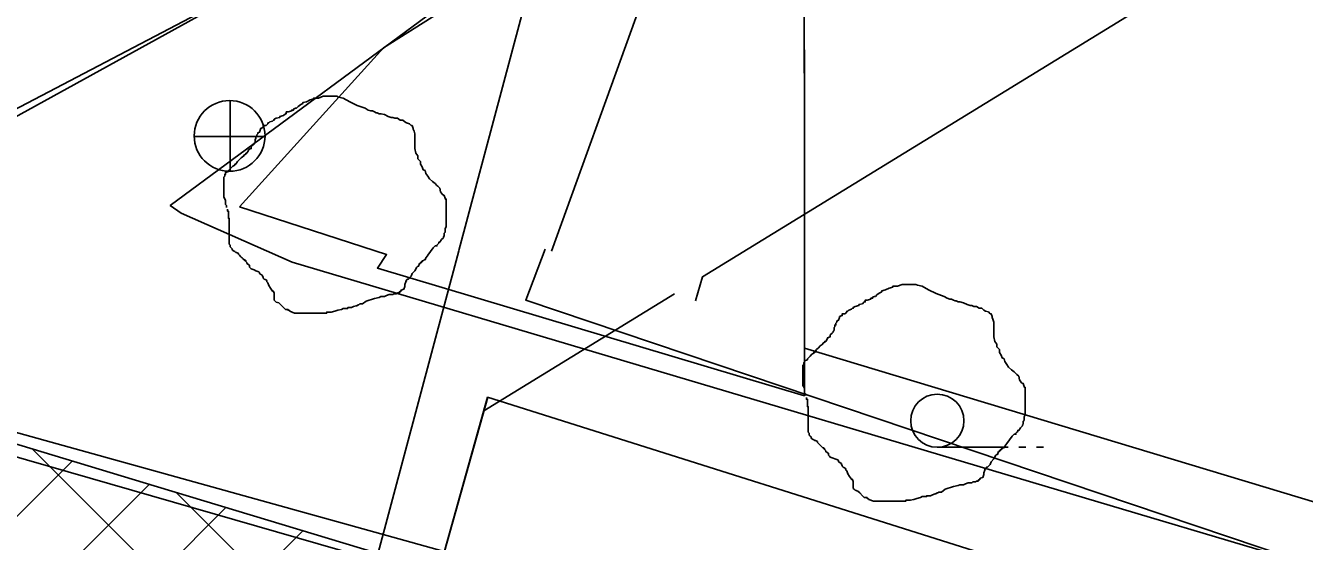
# Model space of a CAD drawing. Extents: x 419677 to 421689, y 4450851 to 4452923.
# Drawn here: x 420295.65 to 420331.75, y 4452080.72 to 4452095.3 of the extents above; entities that cross this region are included whole.
import ezdxf

# ---------------------------------------------------------------- set-up
doc = ezdxf.new("R2010")
doc.units = 0
for name, color, linetype in [('AA_HH', 7, 'Continuous'), ('Level 10', 7, 'Continuous'), ('Level 15', 7, 'Continuous'), ('Level 28', 7, 'Continuous'), ('Level 3', 7, 'Continuous'), ('Level 9', 7, 'Continuous')]:
    doc.layers.add(name, color=color, linetype=linetype)

msp = doc.modelspace()

# ---------------------------------------------------------------- linework, layer by layer
at = {"layer": 'AA_HH'}
for p, q in [((420301.422, 4452091.172), (420301.422, 4452093.172)), ((420300.402, 4452092.162), (420302.402, 4452092.162)), ((420321.384, 4452083.383), (420323.384, 4452083.383)), ((420323.684, 4452083.383), (420323.884, 4452083.383)), ((420324.184, 4452083.383), (420324.384, 4452083.383))]:
    msp.add_line(p, q, dxfattribs=at)
for points in [[(420252.141, 4452118.284), (420256.069, 4452148.592), (420262.149, 4452187.413), (420262.61, 4452188.31), (420262.78, 4452188.76), (420263.144, 4452189.538), (420263.465, 4452189.953), (420295.785, 4452163.899), (420336.018, 4452130.364), (420340.603, 4452126.704), (420341.067, 4452126.076), (420341.172, 4452125.645), (420340.83, 4452124.652), (420326.41, 4452113.335), (420304.202, 4452097.602), (420273.848, 4452080.854)], [(420405.725, 4452057.394), (420343.41, 4452076.627), (420303.176, 4452088.61), (420300.039, 4452090.002), (420299.731, 4452090.216), (420308.524, 4452096.729)], [(420276.298, 4452075.724), (420289.588, 4452084.995), (420290.001, 4452085.294), (420309.194, 4452079.959)]]:
    msp.add_lwpolyline(points, dxfattribs=at)
for points in [[(420336.801, 4452113.412), (420337.839, 4452080.08), (420317.631, 4452086.186), (420317.626, 4452103.064)], [(420292.084, 4452091.226), (420285.879, 4452103.365), (420290.094, 4452107.295), (420301.498, 4452096.164)], [(420301.689, 4452090.182), (420305.754, 4452094.667), (420308.673, 4452096.525), (420308.245, 4452097.109), (420316.103, 4452103.504), (420317.626, 4452103.064), (420317.631, 4452084.836), (420305.578, 4452088.444), (420305.84, 4452088.826)], [(420292.756, 4452083.868), (420307.436, 4452079.637), (420301.393, 4452058.922), (420298.89, 4452050.15), (420298.128, 4452047.461), (420296.491, 4452048.363), (420296.948, 4452049.646), (420294.88, 4452049.925), (420295.622, 4452051.546), (420293.173, 4452052.015), (420293.744, 4452054.265), (420291.005, 4452054.784), (420291.619, 4452056.1), (420289.191, 4452056.626), (420287.669, 4452059), (420285.929, 4452059.207)]]:
    msp.add_lwpolyline(points, close=True, dxfattribs=at)
for centre, radius in [((420301.407, 4452092.181), 1), ((420321.384, 4452084.133), 0.75)]:
    msp.add_circle(centre, radius, dxfattribs=at)
at = {"layer": 'Level 10'}
msp.add_line((420308.586, 4452084.412), (420295.814, 4452038.838), dxfattribs=at)
for points in [[(420307.877, 4452088.939), (420311.575, 4452102.803), (420341.372, 4452124.392), (420225.253, 4452219.297), (420221.566, 4452216.309), (420240.697, 4452122.918), (420266.112, 4452075.76), (420281.141, 4452057.098), (420289.665, 4452048.961)], [(420172.492, 4452177.283), (420195.149, 4452176.78), (420242.848, 4452175.53), (420253.006, 4452156.4), (420287.317, 4452153.757), (420313.693, 4452131.767), (420310.654, 4452111.087), (420327.406, 4452103.4), (420329.01, 4452096.964), (420314.753, 4452088.203), (420314.554, 4452087.519)], [(420408.198, 4452069.984), (420345.402, 4452120.383), (420315.25, 4452102.126), (420310.494, 4452088.921)], [(420289.665, 4452048.961), (420295.681, 4452043.217), (420307.877, 4452088.938)], [(420310.312, 4452088.984), (420309.767, 4452087.535), (420336.779, 4452078.43), (420328.838, 4452046.411), (420341.019, 4452034.555), (420411.384, 4452014.406)], [(420313.97, 4452087.721), (420308.586, 4452084.412)], [(420314.554, 4452087.519), (420314.554, 4452087.519)]]:
    msp.add_lwpolyline(points, dxfattribs=at)
at = {"layer": 'Level 15'}
for p, q in [((420298.78, 4452080.391), (420295.841, 4452083.33)), ((420281.266, 4452067.293), (420296.963, 4452082.991)), ((420293.172, 4452076.372), (420299.134, 4452082.333)), ((420306.179, 4452075.821), (420299.898, 4452082.102)), ((420298.202, 4452078.573), (420301.305, 4452081.676)), ((420297.021, 4452074.563), (420303.476, 4452081.018))]:
    msp.add_line(p, q, dxfattribs=at)
at = {"layer": 'Level 28'}
for points in [[(420276.961, 4452075.927), (420290.601, 4452084.917), (420299.375, 4452082.26)], [(420299.375, 4452082.26), (420307.31, 4452079.857)]]:
    msp.add_lwpolyline(points, dxfattribs=at)
at = {"layer": 'Level 3'}
for points in [[(420303.577, 4452093.148), (420303.681, 4452093.2), (420303.784, 4452093.226), (420303.784, 4452093.252), (420303.81, 4452093.252), (420303.836, 4452093.252), (420303.914, 4452093.252), (420304.044, 4452093.304), (420304.148, 4452093.304), (420304.225, 4452093.304), (420304.277, 4452093.304), (420304.355, 4452093.304), (420304.407, 4452093.304), (420304.433, 4452093.304), (420304.485, 4452093.278), (420304.615, 4452093.252), (420304.796, 4452093.148), (420305.004, 4452093.044), (420305.237, 4452092.966), (420305.315, 4452092.914), (420305.393, 4452092.888), (420305.445, 4452092.888), (420305.497, 4452092.862), (420305.548, 4452092.836), (420305.574, 4452092.836), (420305.626, 4452092.81), (420305.678, 4452092.81), (420305.782, 4452092.784), (420305.886, 4452092.732), (420305.963, 4452092.706), (420306.015, 4452092.706), (420306.067, 4452092.68), (420306.119, 4452092.68), (420306.145, 4452092.68), (420306.223, 4452092.629), (420306.301, 4452092.629), (420306.353, 4452092.577), (420306.404, 4452092.551), (420306.482, 4452092.525), (420306.534, 4452092.473), (420306.56, 4452092.473), (420306.586, 4452092.395), (420306.586, 4452092.369), (420306.612, 4452092.317), (420306.638, 4452092.239), (420306.638, 4452092.213), (420306.638, 4452092.135), (420306.638, 4452092.083), (420306.638, 4452092.005), (420306.638, 4452091.979), (420306.638, 4452091.901), (420306.638, 4452091.824), (420306.664, 4452091.694), (420306.716, 4452091.616), (420306.716, 4452091.538), (420306.794, 4452091.46), (420306.794, 4452091.382), (420306.845, 4452091.304), (420306.871, 4452091.226), (420306.923, 4452091.2), (420306.949, 4452091.122), (420307.001, 4452091.044), (420307.053, 4452090.967), (420307.131, 4452090.889), (420307.209, 4452090.837), (420307.26, 4452090.785), (420307.286, 4452090.759), (420307.338, 4452090.707), (420307.364, 4452090.603), (420307.416, 4452090.525), (420307.468, 4452090.499), (420307.494, 4452090.421), (420307.494, 4452090.395), (420307.52, 4452090.395), (420307.52, 4452090.369), (420307.52, 4452090.343), (420307.52, 4452090.291), (420307.52, 4452090.188), (420307.52, 4452090.136), (420307.52, 4452090.058), (420307.52, 4452089.98), (420307.52, 4452089.902), (420307.52, 4452089.824), (420307.52, 4452089.746), (420307.52, 4452089.694), (420307.52, 4452089.616), (420307.494, 4452089.564), (420307.494, 4452089.46), (420307.468, 4452089.434), (420307.468, 4452089.357), (420307.442, 4452089.331), (420307.442, 4452089.305), (420307.39, 4452089.253), (420307.338, 4452089.175), (420307.312, 4452089.175), (420307.312, 4452089.149), (420307.286, 4452089.123), (420307.26, 4452089.097), (420307.26, 4452089.071), (420307.235, 4452089.071), (420307.209, 4452089.071)], [(420301.32, 4452090.162), (420301.32, 4452090.188), (420301.32, 4452090.213), (420301.294, 4452090.239), (420301.294, 4452090.265), (420301.294, 4452090.291), (420301.294, 4452090.317), (420301.294, 4452090.343), (420301.294, 4452090.369), (420301.242, 4452090.447), (420301.242, 4452090.525), (420301.242, 4452090.551), (420301.242, 4452090.629), (420301.242, 4452090.707), (420301.242, 4452090.733), (420301.242, 4452090.759), (420301.242, 4452090.785), (420301.242, 4452090.811), (420301.242, 4452090.837), (420301.242, 4452090.863), (420301.242, 4452090.889), (420301.242, 4452090.915), (420301.242, 4452090.941), (420301.242, 4452091.019), (420301.268, 4452091.044), (420301.268, 4452091.07), (420301.268, 4452091.096), (420301.294, 4452091.096), (420301.294, 4452091.122), (420301.294, 4452091.148), (420301.372, 4452091.174), (420301.372, 4452091.2), (420301.45, 4452091.278), (420301.502, 4452091.33), (420301.553, 4452091.356), (420301.553, 4452091.382), (420301.579, 4452091.382), (420301.631, 4452091.46), (420301.683, 4452091.512), (420301.735, 4452091.564), (420301.813, 4452091.616), (420301.813, 4452091.642), (420301.865, 4452091.668), (420301.865, 4452091.694), (420301.891, 4452091.694), (420301.943, 4452091.772), (420301.943, 4452091.798), (420302.02, 4452091.824), (420302.02, 4452091.849), (420302.02, 4452091.875), (420302.072, 4452091.927), (420302.098, 4452091.953), (420302.098, 4452091.979), (420302.124, 4452092.005), (420302.124, 4452092.031), (420302.124, 4452092.057), (420302.124, 4452092.083), (420302.15, 4452092.109), (420302.15, 4452092.135), (420302.15, 4452092.161), (420302.176, 4452092.161), (420302.176, 4452092.187), (420302.176, 4452092.213), (420302.202, 4452092.239), (420302.202, 4452092.265), (420302.254, 4452092.291), (420302.28, 4452092.369), (420302.28, 4452092.395), (420302.358, 4452092.421), (420302.358, 4452092.447), (420302.358, 4452092.473), (420302.435, 4452092.473), (420302.487, 4452092.525), (420302.487, 4452092.551), (420302.513, 4452092.551), (420302.539, 4452092.577), (420302.617, 4452092.603), (420302.643, 4452092.629), (420302.669, 4452092.629), (420302.669, 4452092.655), (420302.721, 4452092.68), (420302.825, 4452092.706), (420302.825, 4452092.732), (420302.928, 4452092.758), (420302.98, 4452092.81), (420303.006, 4452092.81), (420303.006, 4452092.836), (420303.006, 4452092.862), (420303.058, 4452092.862), (420303.162, 4452092.888), (420303.162, 4452092.914), (420303.188, 4452092.914), (420303.214, 4452092.914), (420303.214, 4452092.94), (420303.266, 4452092.966), (420303.292, 4452092.966), (420303.343, 4452093.018), (420303.421, 4452093.07), (420303.473, 4452093.096), (420303.473, 4452093.122), (420303.577, 4452093.148)], [(420302.461, 4452088.072), (420302.461, 4452088.084), (420302.435, 4452088.11), (420302.384, 4452088.136), (420302.358, 4452088.162), (420302.358, 4452088.188), (420302.332, 4452088.214), (420302.332, 4452088.24), (420302.254, 4452088.292), (420302.254, 4452088.318), (420302.228, 4452088.344), (420302.15, 4452088.37), (420302.098, 4452088.396), (420302.02, 4452088.422), (420301.994, 4452088.448), (420301.969, 4452088.474), (420301.969, 4452088.5), (420301.969, 4452088.526), (420301.891, 4452088.577), (420301.891, 4452088.603), (420301.865, 4452088.629), (420301.865, 4452088.655), (420301.839, 4452088.655), (420301.839, 4452088.681), (420301.813, 4452088.681), (420301.787, 4452088.707), (420301.761, 4452088.733), (420301.735, 4452088.759), (420301.709, 4452088.785), (420301.683, 4452088.811), (420301.657, 4452088.837), (420301.657, 4452088.863), (420301.605, 4452088.889), (420301.579, 4452088.889), (420301.553, 4452088.915), (420301.502, 4452088.941), (420301.476, 4452088.967), (420301.476, 4452088.993), (420301.45, 4452089.019), (420301.424, 4452089.045), (420301.424, 4452089.071), (420301.424, 4452089.097), (420301.398, 4452089.123), (420301.398, 4452089.149), (420301.398, 4452089.175), (420301.398, 4452089.253), (420301.398, 4452089.305), (420301.398, 4452089.331), (420301.398, 4452089.357), (420301.398, 4452089.382), (420301.398, 4452089.408), (420301.398, 4452089.434), (420301.398, 4452089.46), (420301.398, 4452089.486), (420301.398, 4452089.512), (420301.398, 4452089.538), (420301.398, 4452089.564), (420301.398, 4452089.59), (420301.398, 4452089.616), (420301.398, 4452089.642), (420301.398, 4452089.668), (420301.398, 4452089.694), (420301.398, 4452089.72), (420301.398, 4452089.798), (420301.398, 4452089.824), (420301.398, 4452089.85), (420301.372, 4452089.85), (420301.372, 4452089.876), (420301.372, 4452089.902), (420301.372, 4452089.928), (420301.372, 4452089.954), (420301.372, 4452089.98), (420301.372, 4452090.006), (420301.372, 4452090.032), (420301.372, 4452090.058), (420301.346, 4452090.058), (420301.346, 4452090.084), (420301.346, 4452090.11)], [(420307.209, 4452089.071), (420307.157, 4452089.019), (420307.001, 4452088.811), (420306.992, 4452088.797)], [(420306.992, 4452088.797), (420306.949, 4452088.733), (420306.923, 4452088.681), (420306.897, 4452088.681), (420306.871, 4452088.655), (420306.845, 4452088.655), (420306.845, 4452088.629), (420306.819, 4452088.629), (420306.819, 4452088.603), (420306.794, 4452088.603), (420306.794, 4452088.577), (420306.768, 4452088.577), (420306.742, 4452088.5), (420306.716, 4452088.5), (420306.69, 4452088.474), (420306.638, 4452088.37), (420306.56, 4452088.292), (420306.534, 4452088.214), (420306.456, 4452088.136), (420306.43, 4452088.136), (420306.404, 4452088.11), (420306.404, 4452088.084), (420306.378, 4452088.084), (420306.378, 4452088.058), (420306.353, 4452087.98), (420306.353, 4452087.928), (420306.327, 4452087.85), (420306.249, 4452087.824), (420306.249, 4452087.798), (420306.223, 4452087.798), (420306.223, 4452087.772), (420306.197, 4452087.772), (420306.197, 4452087.746), (420306.171, 4452087.746), (420306.145, 4452087.746), (420306.119, 4452087.721), (420306.093, 4452087.721), (420306.067, 4452087.721), (420306.041, 4452087.721), (420306.015, 4452087.695), (420305.989, 4452087.695), (420305.963, 4452087.695), (420305.937, 4452087.695), (420305.912, 4452087.695), (420305.834, 4452087.669), (420305.782, 4452087.643), (420305.704, 4452087.643), (420305.678, 4452087.643), (420305.626, 4452087.617), (420305.497, 4452087.591), (420305.263, 4452087.513), (420305.159, 4452087.435), (420305.081, 4452087.435), (420305.056, 4452087.409), (420305.03, 4452087.409), (420305.004, 4452087.383), (420304.978, 4452087.383), (420304.9, 4452087.357), (420304.848, 4452087.331), (420304.822, 4452087.331), (420304.796, 4452087.331), (420304.77, 4452087.331), (420304.744, 4452087.331), (420304.744, 4452087.305), (420304.718, 4452087.305), (420304.692, 4452087.305), (420304.615, 4452087.305), (420304.563, 4452087.279), (420304.459, 4452087.253), (420304.381, 4452087.227), (420304.277, 4452087.201), (420304.225, 4452087.201), (420304.199, 4452087.201), (420304.174, 4452087.201), (420304.148, 4452087.201), (420304.148, 4452087.175), (420304.122, 4452087.175), (420304.096, 4452087.175), (420304.07, 4452087.175), (420304.044, 4452087.175), (420304.018, 4452087.175), (420303.992, 4452087.175), (420303.966, 4452087.175), (420303.94, 4452087.175), (420303.914, 4452087.175), (420303.836, 4452087.175), (420303.784, 4452087.175), (420303.707, 4452087.175), (420303.655, 4452087.175), (420303.629, 4452087.175), (420303.603, 4452087.175), (420303.551, 4452087.175), (420303.473, 4452087.175), (420303.447, 4452087.175), (420303.395, 4452087.175), (420303.369, 4452087.175), (420303.317, 4452087.175), (420303.292, 4452087.175), (420303.266, 4452087.175)], [(420302.461, 4452088.072), (420302.461, 4452088.072)], [(420303.266, 4452087.175), (420303.24, 4452087.175), (420303.11, 4452087.227), (420303.084, 4452087.253), (420303.058, 4452087.253), (420303.058, 4452087.279), (420302.98, 4452087.279), (420302.928, 4452087.331), (420302.851, 4452087.409), (420302.799, 4452087.461), (420302.721, 4452087.487), (420302.695, 4452087.513), (420302.669, 4452087.539), (420302.669, 4452087.565), (420302.669, 4452087.643), (420302.669, 4452087.721), (420302.669, 4452087.746), (420302.643, 4452087.772), (420302.643, 4452087.798), (420302.617, 4452087.798), (420302.565, 4452087.876), (420302.513, 4452087.954), (420302.487, 4452088.032), (420302.461, 4452088.058), (420302.461, 4452088.072)], [(420318.136, 4452086.283), (420318.157, 4452086.297), (420318.157, 4452086.323), (420318.209, 4452086.349), (420318.209, 4452086.375), (420318.235, 4452086.375), (420318.287, 4452086.453), (420318.287, 4452086.479), (420318.364, 4452086.505), (420318.364, 4452086.53), (420318.364, 4452086.556), (420318.416, 4452086.608), (420318.442, 4452086.634), (420318.442, 4452086.66), (420318.468, 4452086.686), (420318.468, 4452086.712), (420318.468, 4452086.738), (420318.468, 4452086.764), (420318.494, 4452086.79), (420318.494, 4452086.816), (420318.494, 4452086.842), (420318.52, 4452086.842), (420318.52, 4452086.868), (420318.52, 4452086.894), (420318.546, 4452086.92), (420318.546, 4452086.946), (420318.598, 4452086.972), (420318.624, 4452087.05), (420318.624, 4452087.076), (420318.702, 4452087.102), (420318.702, 4452087.128), (420318.702, 4452087.154), (420318.779, 4452087.154), (420318.831, 4452087.206), (420318.831, 4452087.232), (420318.857, 4452087.232), (420318.883, 4452087.258), (420318.961, 4452087.284), (420318.987, 4452087.31), (420319.013, 4452087.31), (420319.013, 4452087.336), (420319.065, 4452087.361), (420319.169, 4452087.387), (420319.169, 4452087.413), (420319.272, 4452087.439), (420319.324, 4452087.491), (420319.35, 4452087.491), (420319.35, 4452087.517), (420319.35, 4452087.543), (420319.402, 4452087.543), (420319.506, 4452087.569), (420319.506, 4452087.595), (420319.532, 4452087.595), (420319.558, 4452087.595), (420319.558, 4452087.621), (420319.61, 4452087.647), (420319.636, 4452087.647), (420319.687, 4452087.699), (420319.765, 4452087.751), (420319.817, 4452087.777), (420319.817, 4452087.803), (420319.921, 4452087.829)], [(420319.921, 4452087.829), (420320.025, 4452087.881), (420320.128, 4452087.907), (420320.128, 4452087.933), (420320.154, 4452087.933), (420320.18, 4452087.933), (420320.258, 4452087.933), (420320.388, 4452087.985), (420320.492, 4452087.985), (420320.569, 4452087.985), (420320.621, 4452087.985), (420320.699, 4452087.985), (420320.751, 4452087.985), (420320.777, 4452087.985), (420320.829, 4452087.959), (420320.959, 4452087.933), (420321.14, 4452087.829), (420321.348, 4452087.725), (420321.581, 4452087.647), (420321.659, 4452087.595), (420321.737, 4452087.569), (420321.789, 4452087.569), (420321.841, 4452087.543), (420321.892, 4452087.517), (420321.918, 4452087.517), (420321.97, 4452087.491), (420322.022, 4452087.491), (420322.126, 4452087.465), (420322.23, 4452087.413), (420322.307, 4452087.387), (420322.359, 4452087.387), (420322.411, 4452087.361), (420322.463, 4452087.361), (420322.489, 4452087.361), (420322.567, 4452087.31), (420322.645, 4452087.31), (420322.697, 4452087.258), (420322.748, 4452087.232), (420322.826, 4452087.206), (420322.878, 4452087.154), (420322.904, 4452087.154), (420322.93, 4452087.076), (420322.93, 4452087.05), (420322.956, 4452086.998), (420322.982, 4452086.92), (420322.982, 4452086.894), (420322.982, 4452086.816), (420322.982, 4452086.764), (420322.982, 4452086.686), (420322.982, 4452086.66), (420322.982, 4452086.582), (420322.982, 4452086.505), (420323.008, 4452086.375), (420323.06, 4452086.297), (420323.06, 4452086.219), (420323.138, 4452086.141), (420323.138, 4452086.063), (420323.189, 4452085.985), (420323.215, 4452085.907), (420323.267, 4452085.881), (420323.293, 4452085.803), (420323.345, 4452085.725), (420323.397, 4452085.648), (420323.475, 4452085.57), (420323.553, 4452085.518), (420323.604, 4452085.466), (420323.63, 4452085.44), (420323.682, 4452085.388), (420323.708, 4452085.284), (420323.76, 4452085.206), (420323.812, 4452085.18), (420323.838, 4452085.102), (420323.838, 4452085.076), (420323.864, 4452085.076), (420323.864, 4452085.05), (420323.864, 4452085.024), (420323.864, 4452084.972), (420323.864, 4452084.869), (420323.864, 4452084.817), (420323.864, 4452084.739), (420323.864, 4452084.661), (420323.864, 4452084.583), (420323.864, 4452084.505), (420323.864, 4452084.427), (420323.864, 4452084.375), (420323.864, 4452084.305)], [(420317.664, 4452084.843), (420317.664, 4452084.869), (420317.664, 4452084.894), (420317.638, 4452084.92), (420317.638, 4452084.946), (420317.638, 4452084.972), (420317.638, 4452084.998), (420317.638, 4452085.024), (420317.638, 4452085.05), (420317.586, 4452085.128), (420317.586, 4452085.206), (420317.586, 4452085.232), (420317.586, 4452085.31), (420317.586, 4452085.388), (420317.586, 4452085.414), (420317.586, 4452085.44), (420317.586, 4452085.466), (420317.586, 4452085.492), (420317.586, 4452085.518), (420317.586, 4452085.544), (420317.586, 4452085.57), (420317.586, 4452085.596), (420317.586, 4452085.622), (420317.586, 4452085.7), (420317.612, 4452085.725), (420317.612, 4452085.751), (420317.612, 4452085.777), (420317.638, 4452085.777), (420317.638, 4452085.803), (420317.638, 4452085.829), (420317.716, 4452085.855), (420317.716, 4452085.881), (420317.794, 4452085.959), (420317.846, 4452086.011), (420317.897, 4452086.037), (420317.897, 4452086.063), (420317.923, 4452086.063), (420317.975, 4452086.141), (420318.027, 4452086.193), (420318.079, 4452086.245), (420318.136, 4452086.283)], [(420319.61, 4452081.856), (420319.584, 4452081.856), (420319.454, 4452081.908), (420319.428, 4452081.934), (420319.402, 4452081.934), (420319.402, 4452081.96), (420319.324, 4452081.96), (420319.272, 4452082.012), (420319.195, 4452082.09), (420319.143, 4452082.142), (420319.065, 4452082.168), (420319.039, 4452082.194), (420319.013, 4452082.22), (420319.013, 4452082.246), (420319.013, 4452082.324), (420319.013, 4452082.402), (420319.013, 4452082.427), (420318.987, 4452082.453), (420318.987, 4452082.479), (420318.961, 4452082.479), (420318.909, 4452082.557), (420318.857, 4452082.635), (420318.831, 4452082.713), (420318.805, 4452082.739), (420318.805, 4452082.765), (420318.779, 4452082.791), (420318.728, 4452082.817), (420318.702, 4452082.843), (420318.702, 4452082.869), (420318.676, 4452082.895), (420318.676, 4452082.921), (420318.598, 4452082.973), (420318.598, 4452082.999), (420318.572, 4452083.025), (420318.494, 4452083.051), (420318.442, 4452083.077), (420318.364, 4452083.103), (420318.338, 4452083.129), (420318.313, 4452083.155), (420318.313, 4452083.181), (420318.313, 4452083.207), (420318.235, 4452083.258), (420318.235, 4452083.284), (420318.209, 4452083.31), (420318.209, 4452083.336), (420318.183, 4452083.336), (420318.183, 4452083.362), (420318.157, 4452083.362), (420318.131, 4452083.388), (420318.105, 4452083.414), (420318.079, 4452083.44), (420318.053, 4452083.466), (420318.027, 4452083.492), (420318.001, 4452083.518), (420318.001, 4452083.544), (420317.949, 4452083.57), (420317.923, 4452083.57), (420317.897, 4452083.596), (420317.846, 4452083.622), (420317.82, 4452083.648), (420317.82, 4452083.674), (420317.794, 4452083.7), (420317.768, 4452083.726), (420317.768, 4452083.752), (420317.768, 4452083.778), (420317.742, 4452083.804), (420317.742, 4452083.83), (420317.742, 4452083.856), (420317.742, 4452083.934), (420317.742, 4452083.986), (420317.742, 4452084.012), (420317.742, 4452084.038), (420317.742, 4452084.063), (420317.742, 4452084.089), (420317.742, 4452084.115), (420317.742, 4452084.141), (420317.742, 4452084.167), (420317.742, 4452084.193), (420317.742, 4452084.219), (420317.742, 4452084.245), (420317.742, 4452084.271), (420317.742, 4452084.297), (420317.742, 4452084.323), (420317.742, 4452084.349), (420317.742, 4452084.375), (420317.742, 4452084.401), (420317.742, 4452084.479), (420317.742, 4452084.505), (420317.742, 4452084.531), (420317.716, 4452084.531), (420317.716, 4452084.557), (420317.716, 4452084.583), (420317.716, 4452084.609), (420317.716, 4452084.635), (420317.716, 4452084.661), (420317.716, 4452084.687), (420317.716, 4452084.713), (420317.716, 4452084.739), (420317.69, 4452084.739), (420317.69, 4452084.765), (420317.69, 4452084.791)], [(420323.864, 4452084.305), (420323.864, 4452084.297), (420323.838, 4452084.245), (420323.838, 4452084.141), (420323.812, 4452084.115), (420323.812, 4452084.038), (420323.786, 4452084.012), (420323.786, 4452083.986), (420323.734, 4452083.934), (420323.682, 4452083.856), (420323.656, 4452083.856), (420323.656, 4452083.83), (420323.63, 4452083.804), (420323.604, 4452083.778), (420323.604, 4452083.752), (420323.579, 4452083.752), (420323.553, 4452083.752)], [(420323.864, 4452084.305), (420323.864, 4452084.305)], [(420323.553, 4452083.752), (420323.501, 4452083.7), (420323.345, 4452083.492), (420323.293, 4452083.414), (420323.267, 4452083.362), (420323.241, 4452083.362), (420323.215, 4452083.336), (420323.189, 4452083.336), (420323.189, 4452083.31), (420323.163, 4452083.31), (420323.163, 4452083.284), (420323.138, 4452083.284), (420323.138, 4452083.258), (420323.112, 4452083.258), (420323.086, 4452083.181), (420323.06, 4452083.181), (420323.034, 4452083.155), (420322.982, 4452083.051), (420322.904, 4452082.973), (420322.878, 4452082.895), (420322.8, 4452082.817), (420322.774, 4452082.817), (420322.748, 4452082.791), (420322.748, 4452082.765), (420322.722, 4452082.765), (420322.722, 4452082.739), (420322.697, 4452082.661), (420322.697, 4452082.609), (420322.671, 4452082.531), (420322.593, 4452082.505), (420322.593, 4452082.479), (420322.567, 4452082.479), (420322.567, 4452082.453), (420322.541, 4452082.453), (420322.541, 4452082.427), (420322.515, 4452082.427), (420322.489, 4452082.427), (420322.463, 4452082.402), (420322.437, 4452082.402), (420322.411, 4452082.402), (420322.385, 4452082.402), (420322.359, 4452082.376), (420322.333, 4452082.376), (420322.307, 4452082.376), (420322.281, 4452082.376), (420322.256, 4452082.376), (420322.178, 4452082.35), (420322.126, 4452082.324), (420322.048, 4452082.324), (420322.022, 4452082.324), (420321.97, 4452082.298), (420321.841, 4452082.272), (420321.607, 4452082.194), (420321.503, 4452082.116), (420321.425, 4452082.116), (420321.4, 4452082.09), (420321.374, 4452082.09), (420321.348, 4452082.064), (420321.322, 4452082.064), (420321.244, 4452082.038), (420321.192, 4452082.012), (420321.166, 4452082.012), (420321.14, 4452082.012), (420321.114, 4452082.012), (420321.088, 4452082.012), (420321.088, 4452081.986), (420321.062, 4452081.986), (420321.036, 4452081.986), (420320.959, 4452081.986), (420320.907, 4452081.96), (420320.803, 4452081.934), (420320.725, 4452081.908), (420320.621, 4452081.882), (420320.569, 4452081.882), (420320.543, 4452081.882), (420320.518, 4452081.882), (420320.492, 4452081.882), (420320.492, 4452081.856), (420320.466, 4452081.856), (420320.44, 4452081.856), (420320.414, 4452081.856), (420320.388, 4452081.856), (420320.362, 4452081.856), (420320.336, 4452081.856), (420320.31, 4452081.856), (420320.284, 4452081.856), (420320.258, 4452081.856), (420320.18, 4452081.856), (420320.128, 4452081.856), (420320.051, 4452081.856), (420319.999, 4452081.856), (420319.973, 4452081.856), (420319.947, 4452081.856), (420319.895, 4452081.856), (420319.817, 4452081.856), (420319.791, 4452081.856), (420319.739, 4452081.856), (420319.713, 4452081.856), (420319.661, 4452081.856), (420319.636, 4452081.856), (420319.61, 4452081.856)]]:
    msp.add_lwpolyline(points, dxfattribs=at)
at = {"layer": 'Level 9'}
for p, q in [((420308.695, 4452084.8), (420295.814, 4452038.838)), ((420308.69, 4452084.802), (420334.345, 4452076.692)), ((420308.69, 4452084.802), (420334.345, 4452076.692)), ((420308.69, 4452084.802), (420334.345, 4452076.692))]:
    msp.add_line(p, q, dxfattribs=at)
msp.add_lwpolyline([(420308.69, 4452084.802), (420295.851, 4452038.814)], dxfattribs=at)
msp.add_lwpolyline([(420308.69, 4452084.802), (420295.851, 4452038.814)], dxfattribs=at)

doc.saveas('drawing.dxf')
